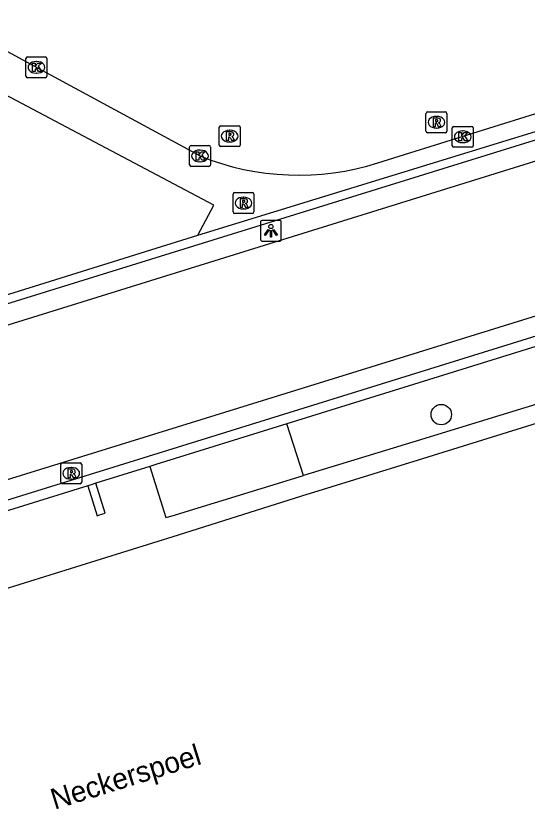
# Model space of a CAD drawing. Extents: x 160806 to 161707, y 383697 to 384148.
# Drawn here: x 161312.3 to 161336.78, y 383867.87 to 383905.85 of the extents above; entities that cross this region are included whole.
import ezdxf

# ---------------------------------------------------------------- set-up
doc = ezdxf.new("R2010")
doc.units = 0
for name, color, linetype in [('IMGEO_Boom', 7, 'Continuous'), ('IMGEO_Groenvoorziening', 7, 'Continuous'), ('IMGEO_Kolk', 7, 'Continuous'), ('IMGEO_Lichtpunt', 7, 'Continuous'), ('IMGEO_Muur', 7, 'Continuous'), ('IMGEO_Openbare_ruimte_label', 7, 'Continuous'), ('IMGEO_OVBaan_gesloten', 7, 'Continuous'), ('IMGEO_Pand', 7, 'Continuous'), ('IMGEO_Rioolput', 7, 'Continuous'), ('IMGEO_Voetpad_open', 7, 'Continuous')]:
    doc.layers.add(name, color=color, linetype=linetype)

msp = doc.modelspace()

# ---------------------------------------------------------------- linework, layer by layer
at = {"layer": 'IMGEO_Boom'}
msp.add_circle((161332.669, 383886.762), 0.489, dxfattribs=at)
at = {"layer": 'IMGEO_Groenvoorziening'}
msp.add_lwpolyline([(161326.063, 383883.845), (161325.28, 383886.315)], dxfattribs=at)
at = {"layer": 'IMGEO_Kolk'}
for p, q in [((161312.78, 383902.963), (161312.78, 383903.815)), ((161312.855, 383903.889), (161313.707, 383903.889)), ((161313.781, 383903.815), (161313.781, 383902.963)), ((161313.268, 383903.669), (161313.293, 383903.669)), ((161313.291, 383903.109), (161313.266, 383903.109)), ((161313.707, 383902.889), (161312.855, 383902.889)), ((161333.196, 383899.637), (161333.196, 383900.489)), ((161333.271, 383900.563), (161334.123, 383900.563)), ((161334.197, 383900.489), (161334.197, 383899.637)), ((161333.684, 383900.343), (161333.709, 383900.343)), ((161320.69, 383899.645), (161321.542, 383899.645)), ((161333.707, 383899.783), (161333.682, 383899.783)), ((161320.615, 383898.719), (161320.615, 383899.571)), ((161321.103, 383899.425), (161321.128, 383899.425)), ((161321.616, 383899.571), (161321.616, 383898.719)), ((161334.123, 383899.563), (161333.271, 383899.563)), ((161321.126, 383898.865), (161321.101, 383898.865)), ((161321.542, 383898.645), (161320.69, 383898.645))]:
    msp.add_line(p, q, dxfattribs=at)
for points in [[(161312.78, 383902.963), (161312.78, 383903.815)], [(161312.855, 383903.889), (161313.707, 383903.889)], [(161313.781, 383903.815), (161313.781, 383902.963)], [(161313.101, 383903.589), (161313.224, 383903.589), (161313.224, 383903.438), (161313.354, 383903.589), (161313.518, 383903.589), (161313.372, 383903.438), (161313.525, 383903.189), (161313.373, 383903.189), (161313.288, 383903.353), (161313.224, 383903.286), (161313.224, 383903.189), (161313.101, 383903.189), (161313.101, 383903.589)], [(161313.707, 383902.889), (161312.855, 383902.889)], [(161333.196, 383899.637), (161333.196, 383900.489)], [(161333.271, 383900.563), (161334.123, 383900.563)], [(161334.197, 383900.489), (161334.197, 383899.637)], [(161333.517, 383900.263), (161333.64, 383900.263), (161333.64, 383900.112), (161333.77, 383900.263), (161333.934, 383900.263), (161333.788, 383900.112), (161333.941, 383899.863), (161333.789, 383899.863), (161333.704, 383900.027), (161333.64, 383899.96), (161333.64, 383899.863), (161333.517, 383899.863), (161333.517, 383900.263)], [(161320.69, 383899.645), (161321.542, 383899.645)], [(161320.615, 383898.719), (161320.615, 383899.571)], [(161320.936, 383899.345), (161321.059, 383899.345), (161321.059, 383899.194), (161321.189, 383899.345), (161321.353, 383899.345), (161321.207, 383899.194), (161321.36, 383898.945), (161321.208, 383898.945), (161321.123, 383899.109), (161321.059, 383899.042), (161321.059, 383898.945), (161320.936, 383898.945), (161320.936, 383899.345)], [(161321.616, 383899.571), (161321.616, 383898.719)], [(161334.123, 383899.563), (161333.271, 383899.563)], [(161321.542, 383898.645), (161320.69, 383898.645)]]:
    msp.add_lwpolyline(points, dxfattribs=at)
for centre, start, end in [((161312.857, 383903.813), 91.552, 178.448), ((161312.857, 383903.813), 91.552, 178.448), ((161313.705, 383903.813), 1.552, 88.448), ((161313.705, 383903.813), 1.552, 88.448), ((161312.857, 383902.965), 181.552, 268.448), ((161312.857, 383902.965), 181.552, 268.448), ((161313.705, 383902.965), 271.552, 358.448), ((161313.705, 383902.965), 271.552, 358.448), ((161333.273, 383900.487), 91.552, 178.448), ((161333.273, 383900.487), 91.552, 178.448), ((161334.121, 383900.487), 1.552, 88.448), ((161334.121, 383900.487), 1.552, 88.448), ((161320.692, 383899.569), 91.552, 178.448), ((161320.692, 383899.569), 91.552, 178.448), ((161321.54, 383899.569), 1.552, 88.448), ((161321.54, 383899.569), 1.552, 88.448), ((161333.273, 383899.639), 181.552, 268.448), ((161333.273, 383899.639), 181.552, 268.448), ((161334.121, 383899.639), 271.552, 358.448), ((161334.121, 383899.639), 271.552, 358.448), ((161320.692, 383898.721), 181.552, 268.448), ((161320.692, 383898.721), 181.552, 268.448), ((161321.54, 383898.721), 271.552, 358.448), ((161321.54, 383898.721), 271.552, 358.448)]:
    msp.add_arc(centre, 0.0765, start, end, dxfattribs=at)
for centre, major_axis, ratio, start_param, end_param in [((161313.267, 383903.389), (-0.387, 0.002), 0.722429, 4.712389, 7.853982), ((161313.292, 383903.389), (-0.39, 0.002), 0.717154, 1.570796, 4.712389), ((161333.683, 383900.063), (-0.387, 0.002), 0.722429, 4.712389, 7.853982), ((161333.708, 383900.063), (-0.39, 0.002), 0.717154, 1.570796, 4.712389), ((161321.102, 383899.145), (-0.387, 0.002), 0.722429, 4.712389, 7.853982), ((161321.127, 383899.145), (-0.39, 0.002), 0.717154, 1.570796, 4.712389)]:
    msp.add_ellipse(centre, major_axis=major_axis, ratio=ratio, start_param=start_param, end_param=end_param, dxfattribs=at)
at = {"layer": 'IMGEO_Lichtpunt'}
for p, q in [((161324.011, 383895.967), (161324.011, 383895.16)), ((161324.011, 383895.967), (161324.011, 383895.16)), ((161324.913, 383896.062), (161324.105, 383896.062)), ((161324.913, 383896.062), (161324.105, 383896.062)), ((161325.007, 383895.16), (161325.007, 383895.967)), ((161325.007, 383895.16), (161325.007, 383895.967)), ((161324.105, 383895.066), (161324.913, 383895.066)), ((161324.105, 383895.066), (161324.913, 383895.066))]:
    msp.add_line(p, q, dxfattribs=at)
for points in [[(161324.385, 383895.631), (161324.424, 383895.603), (161324.236, 383895.341), (161324.198, 383895.368), (161324.385, 383895.631)], [(161324.487, 383895.583), (161324.534, 383895.583), (161324.534, 383895.261), (161324.487, 383895.261), (161324.487, 383895.583)], [(161324.597, 383895.603), (161324.635, 383895.63), (161324.822, 383895.368), (161324.783, 383895.34), (161324.597, 383895.603)]]:
    msp.add_lwpolyline(points, dxfattribs=at)
msp.add_circle((161324.51, 383895.765), 0.0994, dxfattribs=at)
for centre, start, end in [((161324.105, 383895.967), 90, 180), ((161324.105, 383895.967), 90, 180), ((161324.913, 383895.967), 0, 90), ((161324.913, 383895.967), 0, 90), ((161324.105, 383895.16), 180, 270), ((161324.105, 383895.16), 180, 270), ((161324.913, 383895.16), 270, 0), ((161324.913, 383895.16), 270, 360)]:
    msp.add_arc(centre, 0.0946, start, end, dxfattribs=at)
at = {"layer": 'IMGEO_Muur'}
for points in [[(161321.004, 383895.352), (161347.112, 383903.36), (161347.203, 383903.006), (161301.743, 383888.915)], [(161304.435, 383880.368), (161345.382, 383893.076), (161345.53, 383892.601), (161345.376, 383892.553)], [(161345.376, 383892.553), (161325.28, 383886.315)], [(161325.28, 383886.315), (161319.007, 383884.368), (161318.72, 383884.278)], [(161318.72, 383884.278), (161316.123, 383883.472)], [(161315.741, 383883.354), (161304.585, 383879.891)], [(161316.123, 383883.472), (161315.903, 383883.404), (161315.741, 383883.354)]]:
    msp.add_lwpolyline(points, dxfattribs=at)
at = {"layer": 'IMGEO_OVBaan_gesloten'}
for points in [[(161308.732, 383905.853), (161313.367, 383903.352), (161321.12, 383899.144)], [(161329.637, 383898.819), (161346.814, 383904.175)], [(161347.434, 383902.047), (161346.273, 383901.726), (161302.038, 383887.98)], [(161304.154, 383881.259), (161345.176, 383893.965)], [(161346.451, 383889.201), (161331.565, 383884.581), (161326.342, 383882.967), (161326.277, 383882.947), (161320.066, 383880.988), (161307.755, 383877.154)]]:
    msp.add_lwpolyline(points, dxfattribs=at)
msp.add_arc((161325.828, 383910.772), 12.545, 247.9553, 287.6741, dxfattribs=at)
at = {"layer": 'IMGEO_Pand'}
for points in [[(161321.004, 383895.352), (161321.776, 383896.787), (161306.059, 383905.099)], [(161301.743, 383888.915), (161301.62, 383889.306), (161321.004, 383895.352)]]:
    msp.add_lwpolyline(points, dxfattribs=at)
at = {"layer": 'IMGEO_Rioolput'}
for p, q in [((161331.937, 383900.334), (161331.937, 383901.186)), ((161332.012, 383901.26), (161332.864, 383901.26)), ((161332.938, 383901.186), (161332.938, 383900.334)), ((161332.425, 383901.04), (161332.45, 383901.04)), ((161322.035, 383899.669), (161322.035, 383900.521)), ((161322.11, 383900.595), (161322.962, 383900.595)), ((161322.523, 383900.375), (161322.548, 383900.375)), ((161323.036, 383900.521), (161323.036, 383899.669)), ((161332.448, 383900.48), (161332.423, 383900.48)), ((161332.864, 383900.26), (161332.012, 383900.26)), ((161322.962, 383899.595), (161322.11, 383899.595)), ((161322.546, 383899.815), (161322.521, 383899.815)), ((161322.696, 383896.464), (161322.696, 383897.316)), ((161322.771, 383897.39), (161323.623, 383897.39)), ((161323.697, 383897.316), (161323.697, 383896.464)), ((161323.184, 383897.17), (161323.209, 383897.17)), ((161323.207, 383896.61), (161323.182, 383896.61)), ((161323.623, 383896.39), (161322.771, 383896.39)), ((161314.524, 383884.45), (161315.376, 383884.45)), ((161314.449, 383883.524), (161314.449, 383884.376)), ((161314.937, 383884.23), (161314.962, 383884.23)), ((161315.45, 383884.376), (161315.45, 383883.524)), ((161314.96, 383883.67), (161314.935, 383883.67)), ((161315.376, 383883.45), (161314.524, 383883.45))]:
    msp.add_line(p, q, dxfattribs=at)
for points in [[(161331.937, 383900.334), (161331.937, 383901.186)], [(161332.012, 383901.26), (161332.864, 383901.26)], [(161332.938, 383901.186), (161332.938, 383900.334)], [(161332.526, 383900.958), (161332.274, 383900.96), (161332.274, 383900.56)], [(161332.452, 383900.879), (161332.398, 383900.879), (161332.398, 383900.798)], [(161332.398, 383900.798), (161332.45, 383900.798)], [(161322.035, 383899.669), (161322.035, 383900.521)], [(161322.11, 383900.595), (161322.962, 383900.595)], [(161323.036, 383900.521), (161323.036, 383899.669)], [(161332.274, 383900.56), (161332.398, 383900.56), (161332.398, 383900.722), (161332.409, 383900.722)], [(161332.456, 383900.693), (161332.527, 383900.56), (161332.667, 383900.56), (161332.602, 383900.686)], [(161322.624, 383900.293), (161322.372, 383900.295), (161322.372, 383899.895)], [(161322.372, 383899.895), (161322.496, 383899.895), (161322.496, 383900.057), (161322.507, 383900.057)], [(161322.55, 383900.214), (161322.496, 383900.214), (161322.496, 383900.133)], [(161322.496, 383900.133), (161322.548, 383900.133)], [(161322.554, 383900.028), (161322.625, 383899.895), (161322.765, 383899.895), (161322.7, 383900.021)], [(161332.864, 383900.26), (161332.012, 383900.26)], [(161322.962, 383899.595), (161322.11, 383899.595)], [(161322.696, 383896.464), (161322.696, 383897.316)], [(161322.771, 383897.39), (161323.623, 383897.39)], [(161323.697, 383897.316), (161323.697, 383896.464)], [(161323.285, 383897.088), (161323.033, 383897.09), (161323.033, 383896.69)], [(161323.211, 383897.009), (161323.157, 383897.009), (161323.157, 383896.928)], [(161323.033, 383896.69), (161323.157, 383896.69), (161323.157, 383896.852), (161323.168, 383896.852)], [(161323.157, 383896.928), (161323.209, 383896.928)], [(161323.215, 383896.823), (161323.286, 383896.69), (161323.426, 383896.69), (161323.361, 383896.816)], [(161323.623, 383896.39), (161322.771, 383896.39)], [(161314.524, 383884.45), (161315.376, 383884.45)], [(161314.449, 383883.524), (161314.449, 383884.376)], [(161315.038, 383884.148), (161314.786, 383884.15), (161314.786, 383883.75)], [(161314.964, 383884.069), (161314.91, 383884.069), (161314.91, 383883.988)], [(161315.45, 383884.376), (161315.45, 383883.524)], [(161314.786, 383883.75), (161314.91, 383883.75), (161314.91, 383883.912), (161314.921, 383883.912)], [(161314.91, 383883.988), (161314.962, 383883.988)], [(161314.968, 383883.883), (161315.039, 383883.75), (161315.179, 383883.75), (161315.114, 383883.876)], [(161315.376, 383883.45), (161314.524, 383883.45)]]:
    msp.add_lwpolyline(points, dxfattribs=at)
for centre, radius, start, end in [((161332.014, 383901.184), 0.0765, 91.552, 178.448), ((161332.014, 383901.184), 0.0765, 91.552, 178.448), ((161332.862, 383901.184), 0.0765, 1.552, 88.448), ((161332.862, 383901.184), 0.0765, 1.552, 88.448), ((161332.434, 383900.987), 0.19, 274.7715, 282.9687), ((161332.458, 383900.783), 0.0964, 77.0061, 93.1865), ((161332.472, 383900.84), 0.0378, 276.6634, 79.6772), ((161332.525, 383900.848), 0.109, 350.3612, 89.416), ((161332.523, 383900.848), 0.112, 277.5842, 350.9817), ((161332.507, 383900.633), 0.108, 29.5134, 73.7905), ((161322.112, 383900.519), 0.0765, 91.552, 178.448), ((161322.112, 383900.519), 0.0765, 91.552, 178.448), ((161322.96, 383900.519), 0.0765, 1.552, 88.448), ((161322.96, 383900.519), 0.0765, 1.552, 88.448), ((161332.408, 383900.669), 0.0533, 26.0293, 88.6989), ((161322.506, 383900.004), 0.0533, 26.0293, 88.6989), ((161322.532, 383900.322), 0.19, 274.7715, 282.9687), ((161322.556, 383900.118), 0.0964, 77.0061, 93.1865), ((161322.57, 383900.175), 0.0378, 276.6634, 79.6772), ((161322.623, 383900.183), 0.109, 350.3612, 89.416), ((161322.621, 383900.183), 0.112, 277.5842, 350.9817), ((161322.605, 383899.968), 0.108, 29.5134, 73.7905), ((161332.014, 383900.336), 0.0765, 181.552, 268.448), ((161332.014, 383900.336), 0.0765, 181.552, 268.448), ((161332.862, 383900.336), 0.0765, 271.552, 358.448), ((161332.862, 383900.336), 0.0765, 271.552, 358.448), ((161322.112, 383899.671), 0.0765, 181.552, 268.448), ((161322.112, 383899.671), 0.0765, 181.552, 268.448), ((161322.96, 383899.671), 0.0765, 271.552, 358.448), ((161322.96, 383899.671), 0.0765, 271.552, 358.448), ((161322.773, 383897.314), 0.0765, 91.552, 178.448), ((161322.773, 383897.314), 0.0765, 91.552, 178.448), ((161323.621, 383897.314), 0.0765, 1.552, 88.448), ((161323.621, 383897.314), 0.0765, 1.552, 88.448), ((161323.193, 383897.117), 0.19, 274.7715, 282.9687), ((161323.217, 383896.913), 0.0964, 77.0061, 93.1865), ((161323.231, 383896.97), 0.0378, 276.6634, 79.6772), ((161323.284, 383896.978), 0.109, 350.3612, 89.416), ((161323.282, 383896.978), 0.112, 277.5842, 350.9817), ((161323.167, 383896.799), 0.0533, 26.0293, 88.6989), ((161323.266, 383896.763), 0.108, 29.5134, 73.7905), ((161322.773, 383896.466), 0.0765, 181.552, 268.448), ((161322.773, 383896.466), 0.0765, 181.552, 268.448), ((161323.621, 383896.466), 0.0765, 271.552, 358.448), ((161323.621, 383896.466), 0.0765, 271.552, 358.448), ((161314.526, 383884.374), 0.0765, 91.552, 178.448), ((161314.526, 383884.374), 0.0765, 91.552, 178.448), ((161315.374, 383884.374), 0.0765, 1.552, 88.448), ((161315.374, 383884.374), 0.0765, 1.552, 88.448), ((161314.97, 383883.973), 0.0964, 77.0061, 93.1865), ((161314.984, 383884.03), 0.0378, 276.6634, 79.6772), ((161315.037, 383884.038), 0.109, 350.3612, 89.416), ((161315.035, 383884.038), 0.112, 277.5842, 350.9817), ((161314.92, 383883.859), 0.0533, 26.0293, 88.6989), ((161314.946, 383884.177), 0.19, 274.7715, 282.9687), ((161315.019, 383883.823), 0.108, 29.5134, 73.7905), ((161314.526, 383883.526), 0.0765, 181.552, 268.448), ((161314.526, 383883.526), 0.0765, 181.552, 268.448), ((161315.374, 383883.526), 0.0765, 271.552, 358.448), ((161315.374, 383883.526), 0.0765, 271.552, 358.448)]:
    msp.add_arc(centre, radius, start, end, dxfattribs=at)
for centre, major_axis, ratio, start_param, end_param in [((161332.424, 383900.76), (-0.387, 0.002), 0.722429, 4.712389, 7.853982), ((161332.449, 383900.76), (-0.39, 0.002), 0.717154, 1.570796, 4.712389), ((161322.522, 383900.095), (-0.387, 0.002), 0.722429, 4.712389, 7.853982), ((161322.547, 383900.095), (-0.39, 0.002), 0.717154, 1.570796, 4.712389), ((161323.183, 383896.89), (-0.387, 0.002), 0.722429, 4.712389, 7.853982), ((161323.208, 383896.89), (-0.39, 0.002), 0.717154, 1.570796, 4.712389), ((161314.936, 383883.95), (-0.387, 0.002), 0.722429, 4.712389, 7.853982), ((161314.961, 383883.95), (-0.39, 0.002), 0.717154, 1.570796, 4.712389)]:
    msp.add_ellipse(centre, major_axis=major_axis, ratio=ratio, start_param=start_param, end_param=end_param, dxfattribs=at)
at = {"layer": 'IMGEO_Voetpad_open'}
for points in [[(161346.193, 383890.004), (161331.299, 383885.447), (161326.063, 383883.845)], [(161318.72, 383884.278), (161319.485, 383881.831), (161319.774, 383881.921), (161326.063, 383883.845)], [(161315.741, 383883.354), (161316.186, 383881.921), (161316.348, 383881.972), (161316.568, 383882.04), (161316.123, 383883.472)]]:
    msp.add_lwpolyline(points, dxfattribs=at)

# ---------------------------------------------------------------- texts
at = {"layer": 'IMGEO_Openbare_ruimte_label'}
msp.add_text('Neckerspoel', height=1, rotation=17.2754, dxfattribs=at).set_placement((161314.15, 383867.839))

doc.saveas('drawing.dxf')
